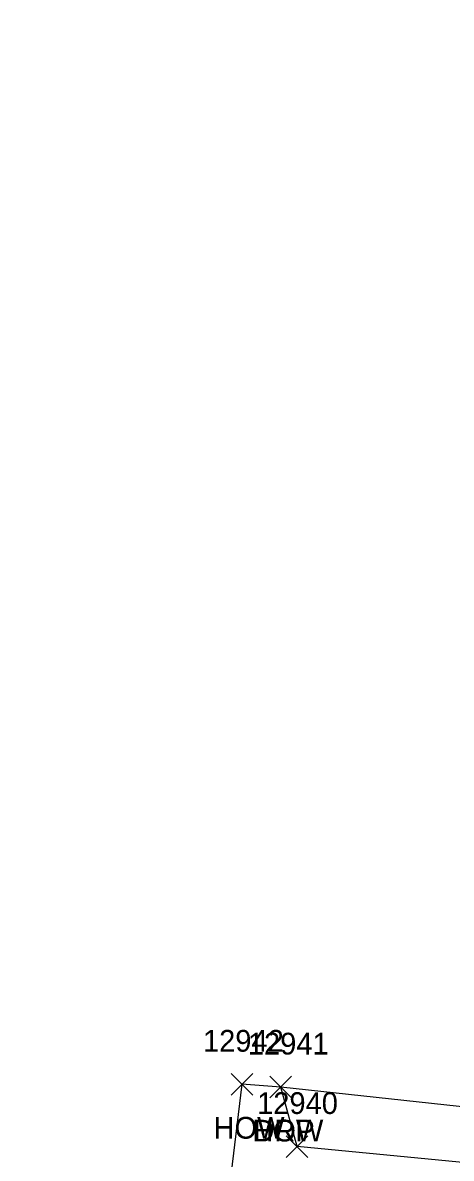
# Model space of a CAD drawing. Extents: x 1769141 to 1770911, y 735471 to 741449.
# Drawn here: x 1769891.6 to 1769931, y 741274.6 to 741379 of the extents above; entities that cross this region are included whole.
import ezdxf

# ---------------------------------------------------------------- set-up
doc = ezdxf.new("R2010")
doc.units = 0
for name, color, linetype in [('L_A', 7, 'Continuous'), ('L_I', 7, 'Continuous'), ('L_TIC', 7, 'Continuous'), ('LBC', 7, 'Continuous'), ('LSOGP', 7, 'Continuous'), ('R_A', 7, 'Continuous'), ('R_I', 7, 'Continuous'), ('R_TIC', 7, 'Continuous'), ('RDP', 7, 'Continuous')]:
    doc.layers.add(name, color=color, linetype=linetype)

msp = doc.modelspace()

# ---------------------------------------------------------------- linework, layer by layer
at = {"layer": 'L_TIC'}
for points in [[(1769910.76, 741280.4), (1769912.76, 741282.4)], [(1769912.76, 741280.4), (1769910.76, 741282.4)], [(1769914.32, 741280.14), (1769916.32, 741282.14)], [(1769916.32, 741280.14), (1769914.32, 741282.14)]]:
    msp.add_lwpolyline(points, dxfattribs=at)
at = {"layer": 'LBC'}
msp.add_lwpolyline([(1769947.2, 741302.57), (1769958.21, 741301.32), (1769957.54, 741294.95), (1769957.01, 741290.28), (1769955.5, 741276.77), (1769915.32, 741281.14), (1769911.76, 741281.4), (1769909.98, 741266.71), (1769914.33, 741266.58), (1769913.44, 741254.09), (1769913.19, 741251.19), (1769912.43, 741251.34), (1769912.2, 741251.32), (1769891.58, 741253.01)], dxfattribs=at)
at = {"layer": 'LSOGP'}
msp.add_lwpolyline([(1769959.63, 741382.62), (1769962.6, 741368.13), (1769962.35, 741365.44), (1769964.56, 741362.68), (1769963.93, 741358.31), (1769964.74, 741351.78), (1769963.94, 741346.82), (1769963.88, 741346.24), (1769962.17, 741344.54), (1769958.91, 741342.59), (1769957.12, 741342.01), (1769954.54, 741326.19), (1769948.69, 741327.12), (1769948.46, 741326.28), (1769948.15, 741323.31), (1769946.63, 741312.7), (1769947.2, 741302.57), (1769958.21, 741301.32), (1769957.54, 741294.95), (1769957.01, 741290.28), (1769955.5, 741276.77), (1769915.32, 741281.14), (1769911.76, 741281.4), (1769909.98, 741266.71)], dxfattribs=at)
at = {"layer": 'R_TIC'}
for points in [[(1769914.32, 741280.14), (1769916.32, 741282.14)], [(1769916.32, 741280.14), (1769914.32, 741282.14)], [(1769915.83, 741274.67), (1769917.83, 741276.67)], [(1769917.83, 741274.67), (1769915.83, 741276.67)]]:
    msp.add_lwpolyline(points, dxfattribs=at)
at = {"layer": 'RDP'}
msp.add_lwpolyline([(1769973.97, 741269.93), (1769954.9, 741272), (1769916.83, 741275.67), (1769915.32, 741281.14)], dxfattribs=at)

# ---------------------------------------------------------------- texts
at = {"layer": 'L_A'}
for p in [(1769909.14, 741276.4), (1769912.71, 741276.14)]:
    msp.add_text('HOW', height=2, dxfattribs=at).set_placement(p)
at = {"layer": 'L_I'}
for s, p in [('12942', (1769908.17, 741284.4)), ('12941', (1769912.3, 741284.14))]:
    msp.add_text(s, height=2, dxfattribs=at).set_placement(p)
at = {"layer": 'R_A'}
msp.add_text('DRP', height=2, dxfattribs=at).set_placement((1769912.81, 741276.14))
at = {"layer": 'R_I'}
for s, p in [('12941', (1769912.3, 741284.14)), ('12940', (1769913.15, 741278.67))]:
    msp.add_text(s, height=2, dxfattribs=at).set_placement(p)

doc.saveas('drawing.dxf')
